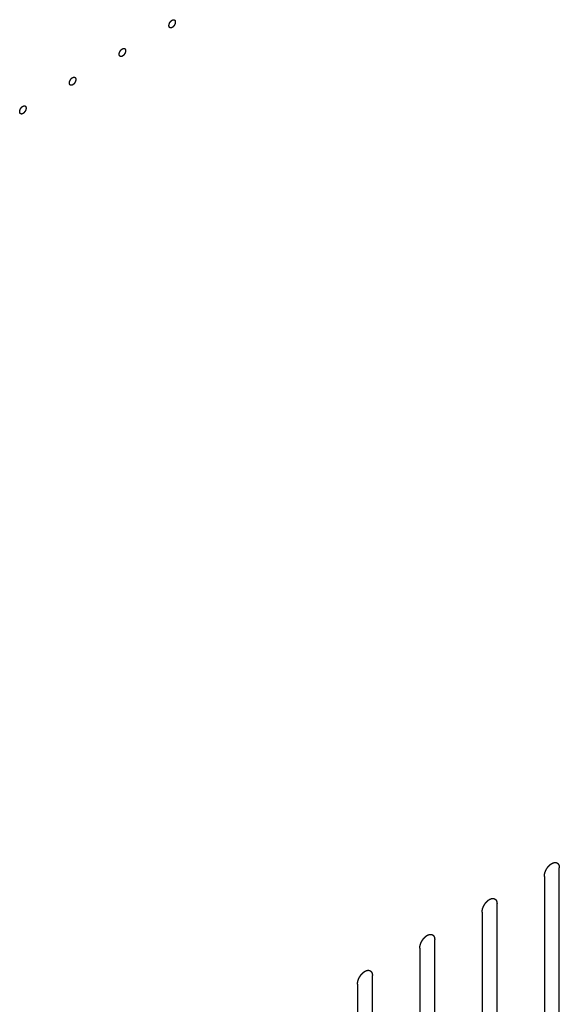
# Model space of a CAD drawing. Header units: inches. Extents: x 6 to 353, y 6 to 228.
# Tile 278 of 372: x 337.71 to 339.62, y 150.05 to 153.55. Entities that reach past the tile are written whole.
import ezdxf

# ---------------------------------------------------------------- set-up
doc = ezdxf.new("R2010")
doc.units = ezdxf.units.IN
doc.header["$LTSCALE"] = 19.946667
doc.header["$MEASUREMENT"] = 0
doc.linetypes.add('HIDDEN', pattern=[0.2, 0.1, -0.1])
doc.layers.add('08_ALL_COSMETICS', color=7, linetype='CONTINUOUS')

msp = doc.modelspace()

# ---------------------------------------------------------------- linework, layer by layer
at = {"layer": '08_ALL_COSMETICS', "color": 7, "linetype": 'HIDDEN'}
for p, q in [((339.624, 149.5753), (339.624, 150.5347)), ((339.5709, 150.5041), (339.5709, 149.5447)), ((339.4027, 149.4475), (339.4027, 150.4069)), ((339.3496, 150.3763), (339.3496, 149.4169)), ((339.1813, 149.3197), (339.1813, 150.2791)), ((339.1283, 150.2485), (339.1283, 149.2891)), ((338.96, 149.192), (338.96, 150.1514)), ((338.907, 150.1207), (338.907, 149.1613))]:
    msp.add_line(p, q, dxfattribs=at)
for points, knots in [([(338.2483, 153.5221), (338.2479, 153.5219), (338.2474, 153.5217), (338.2467, 153.5213), (338.2461, 153.521), (338.2456, 153.521), (338.245, 153.5208), (338.2446, 153.5207), (338.2443, 153.5207), (338.244, 153.5206), (338.2438, 153.5206), (338.2434, 153.5206), (338.243, 153.5206), (338.2426, 153.5206), (338.2423, 153.5207), (338.242, 153.5206), (338.2418, 153.5207), (338.2415, 153.5208), (338.2412, 153.521), (338.2408, 153.5211), (338.2405, 153.5212), (338.2403, 153.5213), (338.2401, 153.5214), (338.2399, 153.5216), (338.2396, 153.5219), (338.2393, 153.5221), (338.2391, 153.5223), (338.2389, 153.5224), (338.2388, 153.5227), (338.2386, 153.5229), (338.2384, 153.5233), (338.2382, 153.5236), (338.238, 153.5239), (338.2378, 153.5241), (338.2378, 153.5244), (338.2377, 153.5247), (338.2375, 153.5251), (338.2374, 153.5256), (338.2373, 153.5259), (338.2372, 153.5262), (338.2372, 153.5265), (338.2371, 153.5269), (338.2371, 153.5274), (338.2371, 153.528), (338.237, 153.5286), (338.2371, 153.5293), (338.2371, 153.53), (338.2372, 153.5306), (338.2372, 153.5313), (338.2374, 153.532), (338.2375, 153.5327), (338.2377, 153.5334), (338.2378, 153.5341), (338.2381, 153.5348), (338.2384, 153.5355), (338.2386, 153.5362), (338.2389, 153.5369), (338.2392, 153.5376), (338.2396, 153.5384), (338.24, 153.5391), (338.2403, 153.5398), (338.2407, 153.5404), (338.2412, 153.5411), (338.2416, 153.5417), (338.242, 153.5424), (338.2425, 153.543), (338.243, 153.5435), (338.2435, 153.5441), (338.2439, 153.5447), (338.2445, 153.5452), (338.245, 153.5457), (338.2455, 153.5462), (338.2461, 153.5467), (338.2466, 153.547), (338.2474, 153.5476), (338.2479, 153.548), (338.2483, 153.5482)], [0, 0, 0, 0, 0.03125, 0.046875, 0.0625, 0.078125, 0.09375, 0.109375, 0.117188, 0.125, 0.132812, 0.140625, 0.15625, 0.171875, 0.179688, 0.1875, 0.195312, 0.203125, 0.21875, 0.234375, 0.242188, 0.25, 0.257812, 0.265625, 0.28125, 0.296875, 0.304688, 0.3125, 0.320312, 0.328125, 0.34375, 0.359375, 0.367188, 0.375, 0.382812, 0.390625, 0.40625, 0.421875, 0.429688, 0.4375, 0.445312, 0.453125, 0.46875, 0.484375, 0.5, 0.515625, 0.53125, 0.546875, 0.5625, 0.578125, 0.59375, 0.609375, 0.625, 0.640625, 0.65625, 0.671875, 0.6875, 0.703125, 0.71875, 0.734375, 0.75, 0.765625, 0.78125, 0.796875, 0.8125, 0.828125, 0.84375, 0.859375, 0.875, 0.890625, 0.90625, 0.921875, 0.9375, 0.953125, 0.96875, 1, 1, 1, 1]), ([(338.2483, 153.5482), (338.2487, 153.5484), (338.2492, 153.5486), (338.25, 153.549), (338.2505, 153.5493), (338.251, 153.5493), (338.2516, 153.5495), (338.252, 153.5496), (338.2523, 153.5497), (338.2526, 153.5497), (338.2529, 153.5497), (338.2532, 153.5497), (338.2536, 153.5497), (338.254, 153.5497), (338.2543, 153.5497), (338.2546, 153.5497), (338.2548, 153.5496), (338.2551, 153.5495), (338.2554, 153.5493), (338.2558, 153.5492), (338.2561, 153.5491), (338.2563, 153.549), (338.2565, 153.5489), (338.2567, 153.5487), (338.257, 153.5484), (338.2573, 153.5482), (338.2575, 153.548), (338.2577, 153.5479), (338.2578, 153.5476), (338.258, 153.5474), (338.2582, 153.547), (338.2584, 153.5467), (338.2586, 153.5464), (338.2588, 153.5462), (338.2588, 153.5459), (338.2589, 153.5456), (338.2591, 153.5452), (338.2592, 153.5447), (338.2593, 153.5444), (338.2594, 153.5442), (338.2594, 153.5438), (338.2595, 153.5434), (338.2595, 153.5429), (338.2596, 153.5423), (338.2596, 153.5417), (338.2596, 153.541), (338.2595, 153.5404), (338.2594, 153.5397), (338.2594, 153.539), (338.2592, 153.5383), (338.2591, 153.5376), (338.2589, 153.5369), (338.2588, 153.5362), (338.2585, 153.5355), (338.2582, 153.5348), (338.258, 153.5341), (338.2578, 153.5334), (338.2574, 153.5327), (338.257, 153.5319), (338.2567, 153.5312), (338.2563, 153.5305), (338.2559, 153.5299), (338.2555, 153.5292), (338.255, 153.5286), (338.2546, 153.5279), (338.2541, 153.5274), (338.2536, 153.5268), (338.2531, 153.5262), (338.2527, 153.5256), (338.2521, 153.5251), (338.2516, 153.5246), (338.2511, 153.5241), (338.2505, 153.5236), (338.25, 153.5233), (338.2492, 153.5227), (338.2487, 153.5223), (338.2483, 153.5221)], [0, 0, 0, 0, 0.03125, 0.046875, 0.0625, 0.078125, 0.09375, 0.109375, 0.117188, 0.125, 0.132812, 0.140625, 0.15625, 0.171875, 0.179688, 0.1875, 0.195312, 0.203125, 0.21875, 0.234375, 0.242188, 0.25, 0.257812, 0.265625, 0.28125, 0.296875, 0.304688, 0.3125, 0.320312, 0.328125, 0.34375, 0.359375, 0.367188, 0.375, 0.382812, 0.390625, 0.40625, 0.421875, 0.429688, 0.4375, 0.445312, 0.453125, 0.46875, 0.484375, 0.5, 0.515625, 0.53125, 0.546875, 0.5625, 0.578125, 0.59375, 0.609375, 0.625, 0.640625, 0.65625, 0.671875, 0.6875, 0.703125, 0.71875, 0.734375, 0.75, 0.765625, 0.78125, 0.796875, 0.8125, 0.828125, 0.84375, 0.859375, 0.875, 0.890625, 0.90625, 0.921875, 0.9375, 0.953125, 0.96875, 1, 1, 1, 1]), ([(338.0715, 153.42), (338.0712, 153.4199), (338.0706, 153.4196), (338.0699, 153.4193), (338.0693, 153.419), (338.0688, 153.4189), (338.0683, 153.4188), (338.0678, 153.4187), (338.0675, 153.4186), (338.0672, 153.4185), (338.067, 153.4185), (338.0666, 153.4185), (338.0662, 153.4186), (338.0658, 153.4186), (338.0655, 153.4186), (338.0653, 153.4186), (338.0651, 153.4187), (338.0648, 153.4188), (338.0644, 153.4189), (338.064, 153.419), (338.0637, 153.4192), (338.0635, 153.4192), (338.0634, 153.4194), (338.0631, 153.4196), (338.0628, 153.4198), (338.0625, 153.4201), (338.0623, 153.4203), (338.0621, 153.4204), (338.062, 153.4206), (338.0618, 153.4209), (338.0616, 153.4212), (338.0614, 153.4216), (338.0612, 153.4218), (338.0611, 153.422), (338.061, 153.4223), (338.0609, 153.4226), (338.0608, 153.4231), (338.0606, 153.4235), (338.0605, 153.4239), (338.0604, 153.4241), (338.0604, 153.4244), (338.0604, 153.4248), (338.0603, 153.4253), (338.0603, 153.426), (338.0602, 153.4265), (338.0603, 153.4272), (338.0603, 153.4279), (338.0604, 153.4286), (338.0604, 153.4292), (338.0606, 153.4299), (338.0607, 153.4306), (338.0609, 153.4313), (338.061, 153.432), (338.0613, 153.4327), (338.0616, 153.4335), (338.0619, 153.4342), (338.0621, 153.4349), (338.0625, 153.4356), (338.0628, 153.4363), (338.0632, 153.437), (338.0635, 153.4377), (338.064, 153.4384), (338.0644, 153.439), (338.0648, 153.4397), (338.0652, 153.4403), (338.0657, 153.4409), (338.0662, 153.4415), (338.0667, 153.4421), (338.0672, 153.4427), (338.0677, 153.4431), (338.0682, 153.4436), (338.0688, 153.4441), (338.0693, 153.4446), (338.0699, 153.445), (338.0706, 153.4455), (338.0712, 153.4459), (338.0715, 153.4462)], [0, 0, 0, 0, 0.03125, 0.046875, 0.0625, 0.078125, 0.09375, 0.109375, 0.117188, 0.125, 0.132812, 0.140625, 0.15625, 0.171875, 0.179688, 0.1875, 0.195312, 0.203125, 0.21875, 0.234375, 0.242188, 0.25, 0.257812, 0.265625, 0.28125, 0.296875, 0.304688, 0.3125, 0.320312, 0.328125, 0.34375, 0.359375, 0.367188, 0.375, 0.382812, 0.390625, 0.40625, 0.421875, 0.429688, 0.4375, 0.445312, 0.453125, 0.46875, 0.484375, 0.5, 0.515625, 0.53125, 0.546875, 0.5625, 0.578125, 0.59375, 0.609375, 0.625, 0.640625, 0.65625, 0.671875, 0.6875, 0.703125, 0.71875, 0.734375, 0.75, 0.765625, 0.78125, 0.796875, 0.8125, 0.828125, 0.84375, 0.859375, 0.875, 0.890625, 0.90625, 0.921875, 0.9375, 0.953125, 0.96875, 1, 1, 1, 1]), ([(338.0715, 153.4462), (338.0719, 153.4463), (338.0724, 153.4466), (338.0732, 153.4469), (338.0737, 153.4472), (338.0743, 153.4473), (338.0748, 153.4474), (338.0752, 153.4475), (338.0756, 153.4476), (338.0758, 153.4477), (338.0761, 153.4476), (338.0764, 153.4476), (338.0768, 153.4476), (338.0772, 153.4476), (338.0775, 153.4476), (338.0778, 153.4476), (338.078, 153.4475), (338.0783, 153.4474), (338.0787, 153.4473), (338.079, 153.4471), (338.0793, 153.447), (338.0795, 153.447), (338.0797, 153.4468), (338.0799, 153.4466), (338.0802, 153.4464), (338.0805, 153.4461), (338.0808, 153.4459), (338.0809, 153.4458), (338.0811, 153.4456), (338.0812, 153.4453), (338.0814, 153.445), (338.0817, 153.4446), (338.0818, 153.4443), (338.082, 153.4442), (338.082, 153.4439), (338.0822, 153.4435), (338.0823, 153.4431), (338.0824, 153.4427), (338.0825, 153.4423), (338.0826, 153.4421), (338.0826, 153.4418), (338.0827, 153.4414), (338.0827, 153.4409), (338.0828, 153.4402), (338.0829, 153.4396), (338.0828, 153.439), (338.0827, 153.4383), (338.0827, 153.4376), (338.0827, 153.437), (338.0825, 153.4363), (338.0823, 153.4356), (338.0821, 153.4349), (338.082, 153.4342), (338.0817, 153.4334), (338.0815, 153.4327), (338.0812, 153.432), (338.081, 153.4313), (338.0806, 153.4306), (338.0802, 153.4299), (338.0799, 153.4292), (338.0795, 153.4285), (338.0791, 153.4278), (338.0787, 153.4272), (338.0782, 153.4265), (338.0778, 153.4258), (338.0773, 153.4253), (338.0769, 153.4247), (338.0764, 153.4241), (338.0759, 153.4235), (338.0753, 153.4231), (338.0748, 153.4226), (338.0743, 153.4221), (338.0738, 153.4215), (338.0732, 153.4212), (338.0725, 153.4207), (338.0719, 153.4203), (338.0715, 153.42)], [0, 0, 0, 0, 0.03125, 0.046875, 0.0625, 0.078125, 0.09375, 0.109375, 0.117188, 0.125, 0.132812, 0.140625, 0.15625, 0.171875, 0.179688, 0.1875, 0.195312, 0.203125, 0.21875, 0.234375, 0.242188, 0.25, 0.257812, 0.265625, 0.28125, 0.296875, 0.304688, 0.3125, 0.320312, 0.328125, 0.34375, 0.359375, 0.367188, 0.375, 0.382812, 0.390625, 0.40625, 0.421875, 0.429688, 0.4375, 0.445312, 0.453125, 0.46875, 0.484375, 0.5, 0.515625, 0.53125, 0.546875, 0.5625, 0.578125, 0.59375, 0.609375, 0.625, 0.640625, 0.65625, 0.671875, 0.6875, 0.703125, 0.71875, 0.734375, 0.75, 0.765625, 0.78125, 0.796875, 0.8125, 0.828125, 0.84375, 0.859375, 0.875, 0.890625, 0.90625, 0.921875, 0.9375, 0.953125, 0.96875, 1, 1, 1, 1]), ([(337.8948, 153.318), (337.8944, 153.3178), (337.8938, 153.3175), (337.8931, 153.3172), (337.8925, 153.3169), (337.892, 153.3168), (337.8915, 153.3167), (337.8911, 153.3166), (337.8907, 153.3165), (337.8904, 153.3164), (337.8902, 153.3165), (337.8899, 153.3165), (337.8895, 153.3165), (337.8891, 153.3165), (337.8887, 153.3165), (337.8885, 153.3165), (337.8883, 153.3166), (337.888, 153.3167), (337.8876, 153.3169), (337.8873, 153.317), (337.887, 153.3171), (337.8867, 153.3172), (337.8866, 153.3173), (337.8863, 153.3175), (337.8861, 153.3178), (337.8858, 153.318), (337.8855, 153.3182), (337.8853, 153.3183), (337.8852, 153.3185), (337.885, 153.3188), (337.8848, 153.3192), (337.8846, 153.3195), (337.8844, 153.3198), (337.8843, 153.32), (337.8842, 153.3202), (337.8841, 153.3206), (337.884, 153.321), (337.8838, 153.3214), (337.8837, 153.3218), (337.8836, 153.322), (337.8836, 153.3224), (337.8836, 153.3228), (337.8835, 153.3233), (337.8835, 153.3239), (337.8834, 153.3245), (337.8835, 153.3252), (337.8835, 153.3258), (337.8836, 153.3265), (337.8836, 153.3272), (337.8838, 153.3279), (337.884, 153.3286), (337.8841, 153.3293), (337.8843, 153.33), (337.8846, 153.3307), (337.8848, 153.3314), (337.8851, 153.3321), (337.8853, 153.3328), (337.8857, 153.3335), (337.886, 153.3342), (337.8864, 153.3349), (337.8867, 153.3357), (337.8872, 153.3363), (337.8876, 153.337), (337.888, 153.3376), (337.8884, 153.3383), (337.8889, 153.3388), (337.8894, 153.3394), (337.8899, 153.34), (337.8904, 153.3406), (337.8909, 153.3411), (337.8915, 153.3416), (337.892, 153.342), (337.8925, 153.3426), (337.8931, 153.3429), (337.8938, 153.3435), (337.8944, 153.3438), (337.8948, 153.3441)], [0, 0, 0, 0, 0.03125, 0.046875, 0.0625, 0.078125, 0.09375, 0.109375, 0.117188, 0.125, 0.132812, 0.140625, 0.15625, 0.171875, 0.179688, 0.1875, 0.195312, 0.203125, 0.21875, 0.234375, 0.242188, 0.25, 0.257812, 0.265625, 0.28125, 0.296875, 0.304688, 0.3125, 0.320312, 0.328125, 0.34375, 0.359375, 0.367188, 0.375, 0.382812, 0.390625, 0.40625, 0.421875, 0.429688, 0.4375, 0.445312, 0.453125, 0.46875, 0.484375, 0.5, 0.515625, 0.53125, 0.546875, 0.5625, 0.578125, 0.59375, 0.609375, 0.625, 0.640625, 0.65625, 0.671875, 0.6875, 0.703125, 0.71875, 0.734375, 0.75, 0.765625, 0.78125, 0.796875, 0.8125, 0.828125, 0.84375, 0.859375, 0.875, 0.890625, 0.90625, 0.921875, 0.9375, 0.953125, 0.96875, 1, 1, 1, 1]), ([(337.8948, 153.3441), (337.8951, 153.3443), (337.8957, 153.3445), (337.8964, 153.3448), (337.897, 153.3452), (337.8975, 153.3452), (337.898, 153.3454), (337.8984, 153.3455), (337.8988, 153.3455), (337.8991, 153.3456), (337.8993, 153.3456), (337.8996, 153.3456), (337.9, 153.3456), (337.9004, 153.3456), (337.9008, 153.3455), (337.901, 153.3455), (337.9012, 153.3454), (337.9015, 153.3453), (337.9019, 153.3452), (337.9022, 153.3451), (337.9025, 153.345), (337.9028, 153.3449), (337.9029, 153.3447), (337.9032, 153.3446), (337.9035, 153.3443), (337.9037, 153.3441), (337.904, 153.3439), (337.9042, 153.3437), (337.9043, 153.3435), (337.9045, 153.3432), (337.9047, 153.3429), (337.9049, 153.3426), (337.9051, 153.3423), (337.9052, 153.3421), (337.9053, 153.3418), (337.9054, 153.3415), (337.9055, 153.341), (337.9057, 153.3406), (337.9058, 153.3403), (337.9059, 153.34), (337.9059, 153.3397), (337.9059, 153.3393), (337.906, 153.3388), (337.906, 153.3382), (337.9061, 153.3376), (337.906, 153.3369), (337.906, 153.3362), (337.9059, 153.3356), (337.9059, 153.3349), (337.9057, 153.3342), (337.9055, 153.3335), (337.9054, 153.3328), (337.9052, 153.3321), (337.9049, 153.3314), (337.9047, 153.3307), (337.9044, 153.33), (337.9042, 153.3292), (337.9038, 153.3285), (337.9035, 153.3278), (337.9031, 153.3271), (337.9028, 153.3264), (337.9023, 153.3258), (337.9019, 153.3251), (337.9015, 153.3245), (337.9011, 153.3238), (337.9006, 153.3232), (337.9001, 153.3226), (337.8996, 153.3221), (337.8991, 153.3215), (337.8986, 153.321), (337.898, 153.3205), (337.8975, 153.32), (337.897, 153.3195), (337.8964, 153.3191), (337.8957, 153.3186), (337.8951, 153.3182), (337.8948, 153.318)], [0, 0, 0, 0, 0.03125, 0.046875, 0.0625, 0.078125, 0.09375, 0.109375, 0.117188, 0.125, 0.132812, 0.140625, 0.15625, 0.171875, 0.179688, 0.1875, 0.195312, 0.203125, 0.21875, 0.234375, 0.242188, 0.25, 0.257812, 0.265625, 0.28125, 0.296875, 0.304688, 0.3125, 0.320312, 0.328125, 0.34375, 0.359375, 0.367188, 0.375, 0.382812, 0.390625, 0.40625, 0.421875, 0.429688, 0.4375, 0.445312, 0.453125, 0.46875, 0.484375, 0.5, 0.515625, 0.53125, 0.546875, 0.5625, 0.578125, 0.59375, 0.609375, 0.625, 0.640625, 0.65625, 0.671875, 0.6875, 0.703125, 0.71875, 0.734375, 0.75, 0.765625, 0.78125, 0.796875, 0.8125, 0.828125, 0.84375, 0.859375, 0.875, 0.890625, 0.90625, 0.921875, 0.9375, 0.953125, 0.96875, 1, 1, 1, 1]), ([(337.718, 153.2159), (337.7176, 153.2157), (337.7171, 153.2155), (337.7163, 153.2152), (337.7158, 153.2148), (337.7153, 153.2148), (337.7147, 153.2146), (337.7143, 153.2145), (337.7139, 153.2145), (337.7137, 153.2144), (337.7134, 153.2144), (337.7131, 153.2144), (337.7127, 153.2144), (337.7123, 153.2144), (337.712, 153.2145), (337.7117, 153.2145), (337.7115, 153.2146), (337.7112, 153.2147), (337.7108, 153.2148), (337.7105, 153.2149), (337.7102, 153.215), (337.71, 153.2151), (337.7098, 153.2153), (337.7096, 153.2154), (337.7093, 153.2157), (337.709, 153.2159), (337.7088, 153.2161), (337.7086, 153.2163), (337.7084, 153.2165), (337.7083, 153.2168), (337.7081, 153.2171), (337.7078, 153.2174), (337.7077, 153.2177), (337.7075, 153.2179), (337.7075, 153.2182), (337.7073, 153.2185), (337.7072, 153.219), (337.7071, 153.2194), (337.707, 153.2197), (337.7069, 153.22), (337.7069, 153.2203), (337.7068, 153.2207), (337.7068, 153.2212), (337.7067, 153.2218), (337.7066, 153.2224), (337.7067, 153.2231), (337.7068, 153.2238), (337.7068, 153.2244), (337.7068, 153.2251), (337.707, 153.2258), (337.7072, 153.2265), (337.7074, 153.2272), (337.7075, 153.2279), (337.7078, 153.2286), (337.708, 153.2293), (337.7083, 153.23), (337.7085, 153.2308), (337.7089, 153.2315), (337.7093, 153.2322), (337.7096, 153.2329), (337.71, 153.2336), (337.7104, 153.2342), (337.7108, 153.2349), (337.7113, 153.2355), (337.7117, 153.2362), (337.7122, 153.2368), (337.7127, 153.2374), (337.7131, 153.2379), (337.7136, 153.2385), (337.7142, 153.239), (337.7147, 153.2395), (337.7152, 153.24), (337.7157, 153.2405), (337.7163, 153.2409), (337.717, 153.2414), (337.7176, 153.2418), (337.718, 153.242)], [0, 0, 0, 0, 0.03125, 0.046875, 0.0625, 0.078125, 0.09375, 0.109375, 0.117188, 0.125, 0.132812, 0.140625, 0.15625, 0.171875, 0.179688, 0.1875, 0.195312, 0.203125, 0.21875, 0.234375, 0.242188, 0.25, 0.257812, 0.265625, 0.28125, 0.296875, 0.304688, 0.3125, 0.320312, 0.328125, 0.34375, 0.359375, 0.367188, 0.375, 0.382812, 0.390625, 0.40625, 0.421875, 0.429688, 0.4375, 0.445312, 0.453125, 0.46875, 0.484375, 0.5, 0.515625, 0.53125, 0.546875, 0.5625, 0.578125, 0.59375, 0.609375, 0.625, 0.640625, 0.65625, 0.671875, 0.6875, 0.703125, 0.71875, 0.734375, 0.75, 0.765625, 0.78125, 0.796875, 0.8125, 0.828125, 0.84375, 0.859375, 0.875, 0.890625, 0.90625, 0.921875, 0.9375, 0.953125, 0.96875, 1, 1, 1, 1]), ([(337.718, 153.242), (337.7183, 153.2422), (337.7189, 153.2425), (337.7196, 153.2428), (337.7202, 153.2431), (337.7207, 153.2432), (337.7212, 153.2433), (337.7217, 153.2434), (337.722, 153.2435), (337.7223, 153.2436), (337.7225, 153.2435), (337.7229, 153.2435), (337.7233, 153.2435), (337.7237, 153.2435), (337.724, 153.2435), (337.7242, 153.2435), (337.7245, 153.2434), (337.7247, 153.2433), (337.7251, 153.2431), (337.7255, 153.243), (337.7258, 153.2429), (337.726, 153.2428), (337.7261, 153.2427), (337.7264, 153.2425), (337.7267, 153.2422), (337.727, 153.242), (337.7272, 153.2418), (337.7274, 153.2417), (337.7275, 153.2415), (337.7277, 153.2412), (337.7279, 153.2408), (337.7281, 153.2405), (337.7283, 153.2402), (337.7284, 153.24), (337.7285, 153.2398), (337.7286, 153.2394), (337.7287, 153.239), (337.7289, 153.2386), (337.729, 153.2382), (337.7291, 153.238), (337.7291, 153.2376), (337.7291, 153.2372), (337.7292, 153.2367), (337.7292, 153.2361), (337.7293, 153.2355), (337.7292, 153.2348), (337.7292, 153.2342), (337.7291, 153.2335), (337.7291, 153.2329), (337.7289, 153.2321), (337.7288, 153.2314), (337.7286, 153.2307), (337.7285, 153.23), (337.7282, 153.2293), (337.7279, 153.2286), (337.7277, 153.2279), (337.7274, 153.2272), (337.727, 153.2265), (337.7267, 153.2258), (337.7263, 153.2251), (337.726, 153.2243), (337.7255, 153.2237), (337.7251, 153.223), (337.7247, 153.2224), (337.7243, 153.2217), (337.7238, 153.2212), (337.7233, 153.2206), (337.7228, 153.22), (337.7223, 153.2194), (337.7218, 153.2189), (337.7213, 153.2184), (337.7207, 153.218), (337.7202, 153.2174), (337.7197, 153.2171), (337.7189, 153.2165), (337.7183, 153.2162), (337.718, 153.2159)], [0, 0, 0, 0, 0.03125, 0.046875, 0.0625, 0.078125, 0.09375, 0.109375, 0.117188, 0.125, 0.132812, 0.140625, 0.15625, 0.171875, 0.179688, 0.1875, 0.195312, 0.203125, 0.21875, 0.234375, 0.242188, 0.25, 0.257812, 0.265625, 0.28125, 0.296875, 0.304688, 0.3125, 0.320312, 0.328125, 0.34375, 0.359375, 0.367188, 0.375, 0.382812, 0.390625, 0.40625, 0.421875, 0.429688, 0.4375, 0.445312, 0.453125, 0.46875, 0.484375, 0.5, 0.515625, 0.53125, 0.546875, 0.5625, 0.578125, 0.59375, 0.609375, 0.625, 0.640625, 0.65625, 0.671875, 0.6875, 0.703125, 0.71875, 0.734375, 0.75, 0.765625, 0.78125, 0.796875, 0.8125, 0.828125, 0.84375, 0.859375, 0.875, 0.890625, 0.90625, 0.921875, 0.9375, 0.953125, 0.96875, 1, 1, 1, 1]), ([(339.5709, 150.5041), (339.571, 150.5051), (339.5712, 150.5067), (339.5713, 150.5085), (339.5714, 150.5095), (339.5714, 150.5103), (339.5716, 150.5111), (339.5719, 150.5122), (339.5722, 150.5136), (339.5725, 150.515), (339.5728, 150.5161), (339.5729, 150.5169), (339.5733, 150.5177), (339.5736, 150.5188), (339.5742, 150.5202), (339.5747, 150.5216), (339.5751, 150.5227), (339.5753, 150.5236), (339.5758, 150.5244), (339.5763, 150.5255), (339.577, 150.5269), (339.5777, 150.5283), (339.5783, 150.5294), (339.5787, 150.5302), (339.5792, 150.531), (339.5799, 150.532), (339.5807, 150.5333), (339.5815, 150.5345), (339.5822, 150.5355), (339.5827, 150.5363), (339.5833, 150.537), (339.584, 150.5379), (339.585, 150.539), (339.5859, 150.5402), (339.5867, 150.5411), (339.5873, 150.5418), (339.5879, 150.5423), (339.5887, 150.5431), (339.5897, 150.5441), (339.5908, 150.545), (339.5916, 150.5458), (339.5922, 150.5464), (339.5929, 150.5468), (339.5937, 150.5474), (339.5948, 150.5482), (339.5959, 150.5489), (339.5967, 150.5495), (339.5971, 150.5498), (339.5975, 150.55), (339.5978, 150.5502), (339.5982, 150.5504), (339.599, 150.5507), (339.6, 150.5512), (339.6011, 150.5517), (339.6019, 150.5521), (339.6023, 150.5522), (339.6026, 150.5524), (339.6029, 150.5525), (339.6033, 150.5526), (339.6041, 150.5527), (339.6051, 150.553), (339.6061, 150.5532), (339.6068, 150.5534), (339.6073, 150.5535), (339.6076, 150.5536), (339.6078, 150.5535), (339.6082, 150.5535), (339.6089, 150.5535), (339.6098, 150.5534), (339.6108, 150.5534), (339.6115, 150.5534), (339.6118, 150.5534), (339.6121, 150.5534), (339.6124, 150.5533), (339.6127, 150.5531), (339.6133, 150.5529), (339.6142, 150.5526), (339.615, 150.5523), (339.6156, 150.5521), (339.6159, 150.552), (339.6162, 150.5519), (339.6164, 150.5517), (339.6167, 150.5515), (339.6172, 150.5511), (339.6179, 150.5505), (339.6185, 150.5499), (339.619, 150.5495), (339.6193, 150.5493), (339.6195, 150.5492), (339.6196, 150.5489), (339.6199, 150.5486), (339.6202, 150.548), (339.6207, 150.5472), (339.6212, 150.5464), (339.6216, 150.5459), (339.6218, 150.5455), (339.622, 150.5453), (339.622, 150.545), (339.6222, 150.5446), (339.6224, 150.5439), (339.6227, 150.5429), (339.623, 150.5419), (339.6232, 150.5412), (339.6234, 150.5407), (339.6235, 150.5405), (339.6235, 150.5401), (339.6235, 150.5396), (339.6236, 150.5388), (339.6237, 150.5376), (339.6238, 150.5361), (339.6239, 150.5352), (339.624, 150.5347)], [0, 0, 0, 0, 0.03125, 0.046875, 0.054688, 0.0625, 0.070312, 0.078125, 0.09375, 0.109375, 0.117188, 0.125, 0.132812, 0.140625, 0.15625, 0.171875, 0.179688, 0.1875, 0.195312, 0.203125, 0.21875, 0.234375, 0.242188, 0.25, 0.257812, 0.265625, 0.28125, 0.296875, 0.304688, 0.3125, 0.320312, 0.328125, 0.34375, 0.359375, 0.367188, 0.375, 0.382812, 0.390625, 0.40625, 0.421875, 0.429688, 0.4375, 0.445312, 0.453125, 0.46875, 0.484375, 0.492188, 0.496094, 0.5, 0.503906, 0.507812, 0.515625, 0.53125, 0.546875, 0.554688, 0.558594, 0.5625, 0.566406, 0.570312, 0.578125, 0.59375, 0.609375, 0.617188, 0.621094, 0.625, 0.628906, 0.632812, 0.640625, 0.65625, 0.671875, 0.679688, 0.683594, 0.6875, 0.691406, 0.695312, 0.703125, 0.71875, 0.734375, 0.742188, 0.746094, 0.75, 0.753906, 0.757812, 0.765625, 0.78125, 0.796875, 0.804688, 0.808594, 0.8125, 0.816406, 0.820312, 0.828125, 0.84375, 0.859375, 0.867188, 0.871094, 0.875, 0.878906, 0.882812, 0.890625, 0.90625, 0.921875, 0.929688, 0.933594, 0.9375, 0.941406, 0.945312, 0.953125, 0.96875, 0.984375, 1, 1, 1, 1]), ([(339.3496, 150.3763), (339.3497, 150.3773), (339.3498, 150.3789), (339.35, 150.3807), (339.3501, 150.3818), (339.3501, 150.3825), (339.3503, 150.3834), (339.3506, 150.3845), (339.3509, 150.3858), (339.3512, 150.3872), (339.3514, 150.3883), (339.3516, 150.3891), (339.3519, 150.39), (339.3523, 150.3911), (339.3528, 150.3925), (339.3533, 150.3939), (339.3538, 150.395), (339.354, 150.3958), (339.3545, 150.3966), (339.355, 150.3977), (339.3557, 150.3991), (339.3564, 150.4005), (339.357, 150.4016), (339.3574, 150.4025), (339.3579, 150.4032), (339.3585, 150.4042), (339.3594, 150.4055), (339.3602, 150.4068), (339.3609, 150.4078), (339.3614, 150.4086), (339.362, 150.4092), (339.3627, 150.4101), (339.3637, 150.4113), (339.3646, 150.4124), (339.3654, 150.4133), (339.3659, 150.414), (339.3666, 150.4146), (339.3674, 150.4153), (339.3684, 150.4163), (339.3694, 150.4173), (339.3703, 150.418), (339.3709, 150.4186), (339.3716, 150.419), (339.3724, 150.4197), (339.3735, 150.4204), (339.3746, 150.4212), (339.3754, 150.4217), (339.3758, 150.422), (339.3761, 150.4222), (339.3765, 150.4224), (339.3769, 150.4226), (339.3776, 150.4229), (339.3787, 150.4234), (339.3798, 150.4239), (339.3805, 150.4243), (339.381, 150.4245), (339.3813, 150.4246), (339.3816, 150.4247), (339.382, 150.4248), (339.3827, 150.4249), (339.3838, 150.4252), (339.3848, 150.4254), (339.3855, 150.4256), (339.3859, 150.4257), (339.3862, 150.4258), (339.3865, 150.4257), (339.3869, 150.4257), (339.3876, 150.4257), (339.3885, 150.4257), (339.3895, 150.4256), (339.3901, 150.4256), (339.3905, 150.4256), (339.3908, 150.4256), (339.3911, 150.4255), (339.3914, 150.4254), (339.392, 150.4251), (339.3928, 150.4248), (339.3937, 150.4245), (339.3943, 150.4243), (339.3946, 150.4242), (339.3949, 150.4241), (339.3951, 150.4239), (339.3954, 150.4237), (339.3958, 150.4233), (339.3965, 150.4227), (339.3972, 150.4222), (339.3977, 150.4218), (339.398, 150.4215), (339.3982, 150.4214), (339.3983, 150.4211), (339.3985, 150.4208), (339.3989, 150.4202), (339.3994, 150.4194), (339.3999, 150.4186), (339.4003, 150.4181), (339.4005, 150.4177), (339.4006, 150.4175), (339.4007, 150.4172), (339.4008, 150.4168), (339.4011, 150.4161), (339.4014, 150.4151), (339.4017, 150.4141), (339.4019, 150.4134), (339.402, 150.413), (339.4021, 150.4127), (339.4022, 150.4123), (339.4022, 150.4118), (339.4023, 150.411), (339.4024, 150.4098), (339.4025, 150.4084), (339.4026, 150.4074), (339.4027, 150.4069)], [0, 0, 0, 0, 0.03125, 0.046875, 0.054688, 0.0625, 0.070312, 0.078125, 0.09375, 0.109375, 0.117188, 0.125, 0.132812, 0.140625, 0.15625, 0.171875, 0.179688, 0.1875, 0.195312, 0.203125, 0.21875, 0.234375, 0.242188, 0.25, 0.257812, 0.265625, 0.28125, 0.296875, 0.304688, 0.3125, 0.320312, 0.328125, 0.34375, 0.359375, 0.367188, 0.375, 0.382812, 0.390625, 0.40625, 0.421875, 0.429688, 0.4375, 0.445312, 0.453125, 0.46875, 0.484375, 0.492188, 0.496094, 0.5, 0.503906, 0.507812, 0.515625, 0.53125, 0.546875, 0.554688, 0.558594, 0.5625, 0.566406, 0.570312, 0.578125, 0.59375, 0.609375, 0.617188, 0.621094, 0.625, 0.628906, 0.632812, 0.640625, 0.65625, 0.671875, 0.679688, 0.683594, 0.6875, 0.691406, 0.695312, 0.703125, 0.71875, 0.734375, 0.742188, 0.746094, 0.75, 0.753906, 0.757812, 0.765625, 0.78125, 0.796875, 0.804688, 0.808594, 0.8125, 0.816406, 0.820312, 0.828125, 0.84375, 0.859375, 0.867188, 0.871094, 0.875, 0.878906, 0.882812, 0.890625, 0.90625, 0.921875, 0.929688, 0.933594, 0.9375, 0.941406, 0.945312, 0.953125, 0.96875, 0.984375, 1, 1, 1, 1]), ([(339.1283, 150.2485), (339.1284, 150.2496), (339.1285, 150.2511), (339.1286, 150.2529), (339.1287, 150.254), (339.1288, 150.2547), (339.129, 150.2556), (339.1292, 150.2567), (339.1296, 150.258), (339.1299, 150.2594), (339.1301, 150.2605), (339.1303, 150.2613), (339.1306, 150.2622), (339.131, 150.2633), (339.1315, 150.2647), (339.132, 150.2661), (339.1324, 150.2672), (339.1327, 150.268), (339.1332, 150.2688), (339.1337, 150.27), (339.1344, 150.2713), (339.1351, 150.2727), (339.1357, 150.2738), (339.136, 150.2747), (339.1366, 150.2754), (339.1372, 150.2764), (339.1381, 150.2777), (339.1389, 150.279), (339.1396, 150.28), (339.14, 150.2808), (339.1406, 150.2814), (339.1414, 150.2823), (339.1423, 150.2835), (339.1433, 150.2846), (339.1441, 150.2855), (339.1446, 150.2862), (339.1452, 150.2868), (339.1461, 150.2876), (339.1471, 150.2885), (339.1481, 150.2895), (339.149, 150.2902), (339.1496, 150.2909), (339.1502, 150.2913), (339.1511, 150.2919), (339.1522, 150.2926), (339.1533, 150.2934), (339.154, 150.2939), (339.1545, 150.2942), (339.1548, 150.2945), (339.1551, 150.2946), (339.1556, 150.2948), (339.1563, 150.2951), (339.1574, 150.2956), (339.1585, 150.2961), (339.1592, 150.2965), (339.1596, 150.2967), (339.16, 150.2969), (339.1603, 150.2969), (339.1607, 150.297), (339.1614, 150.2972), (339.1624, 150.2974), (339.1635, 150.2976), (339.1642, 150.2978), (339.1646, 150.2979), (339.1649, 150.298), (339.1652, 150.298), (339.1656, 150.2979), (339.1662, 150.2979), (339.1672, 150.2979), (339.1682, 150.2978), (339.1688, 150.2978), (339.1692, 150.2978), (339.1695, 150.2978), (339.1697, 150.2977), (339.1701, 150.2976), (339.1707, 150.2974), (339.1715, 150.2971), (339.1724, 150.2967), (339.173, 150.2965), (339.1733, 150.2964), (339.1736, 150.2963), (339.1738, 150.2961), (339.174, 150.2959), (339.1745, 150.2955), (339.1752, 150.2949), (339.1759, 150.2944), (339.1764, 150.294), (339.1766, 150.2937), (339.1769, 150.2936), (339.177, 150.2933), (339.1772, 150.293), (339.1776, 150.2925), (339.1781, 150.2917), (339.1786, 150.2908), (339.1789, 150.2903), (339.1791, 150.29), (339.1793, 150.2897), (339.1794, 150.2894), (339.1795, 150.289), (339.1797, 150.2883), (339.18, 150.2873), (339.1804, 150.2863), (339.1806, 150.2856), (339.1807, 150.2852), (339.1808, 150.2849), (339.1808, 150.2845), (339.1809, 150.284), (339.181, 150.2832), (339.1811, 150.282), (339.1812, 150.2806), (339.1813, 150.2796), (339.1813, 150.2791)], [0, 0, 0, 0, 0.03125, 0.046875, 0.054688, 0.0625, 0.070312, 0.078125, 0.09375, 0.109375, 0.117188, 0.125, 0.132812, 0.140625, 0.15625, 0.171875, 0.179688, 0.1875, 0.195312, 0.203125, 0.21875, 0.234375, 0.242188, 0.25, 0.257812, 0.265625, 0.28125, 0.296875, 0.304688, 0.3125, 0.320312, 0.328125, 0.34375, 0.359375, 0.367188, 0.375, 0.382812, 0.390625, 0.40625, 0.421875, 0.429688, 0.4375, 0.445312, 0.453125, 0.46875, 0.484375, 0.492188, 0.496094, 0.5, 0.503906, 0.507812, 0.515625, 0.53125, 0.546875, 0.554688, 0.558594, 0.5625, 0.566406, 0.570312, 0.578125, 0.59375, 0.609375, 0.617188, 0.621094, 0.625, 0.628906, 0.632812, 0.640625, 0.65625, 0.671875, 0.679688, 0.683594, 0.6875, 0.691406, 0.695312, 0.703125, 0.71875, 0.734375, 0.742188, 0.746094, 0.75, 0.753906, 0.757812, 0.765625, 0.78125, 0.796875, 0.804688, 0.808594, 0.8125, 0.816406, 0.820312, 0.828125, 0.84375, 0.859375, 0.867188, 0.871094, 0.875, 0.878906, 0.882812, 0.890625, 0.90625, 0.921875, 0.929688, 0.933594, 0.9375, 0.941406, 0.945312, 0.953125, 0.96875, 0.984375, 1, 1, 1, 1]), ([(338.907, 150.1207), (338.9071, 150.1218), (338.9072, 150.1233), (338.9073, 150.1252), (338.9074, 150.1262), (338.9074, 150.127), (338.9077, 150.1278), (338.9079, 150.1289), (338.9082, 150.1303), (338.9085, 150.1316), (338.9088, 150.1327), (338.9089, 150.1336), (338.9093, 150.1344), (338.9097, 150.1355), (338.9102, 150.1369), (338.9107, 150.1383), (338.9111, 150.1394), (338.9114, 150.1402), (338.9118, 150.1411), (338.9124, 150.1422), (338.9131, 150.1436), (338.9138, 150.1449), (338.9143, 150.146), (338.9147, 150.1469), (338.9152, 150.1476), (338.9159, 150.1487), (338.9167, 150.1499), (338.9176, 150.1512), (338.9182, 150.1522), (338.9187, 150.153), (338.9193, 150.1536), (338.9201, 150.1546), (338.921, 150.1557), (338.922, 150.1568), (338.9227, 150.1577), (338.9233, 150.1585), (338.9239, 150.159), (338.9247, 150.1598), (338.9258, 150.1607), (338.9268, 150.1617), (338.9276, 150.1625), (338.9282, 150.1631), (338.9289, 150.1635), (338.9298, 150.1641), (338.9309, 150.1648), (338.932, 150.1656), (338.9327, 150.1661), (338.9332, 150.1664), (338.9335, 150.1667), (338.9338, 150.1668), (338.9342, 150.167), (338.935, 150.1674), (338.9361, 150.1679), (338.9371, 150.1684), (338.9379, 150.1687), (338.9383, 150.1689), (338.9386, 150.1691), (338.9389, 150.1691), (338.9394, 150.1692), (338.9401, 150.1694), (338.9411, 150.1696), (338.9421, 150.1699), (338.9429, 150.17), (338.9433, 150.1701), (338.9436, 150.1702), (338.9439, 150.1702), (338.9443, 150.1702), (338.9449, 150.1701), (338.9459, 150.1701), (338.9468, 150.1701), (338.9475, 150.17), (338.9479, 150.17), (338.9482, 150.17), (338.9484, 150.1699), (338.9488, 150.1698), (338.9493, 150.1696), (338.9502, 150.1693), (338.951, 150.169), (338.9516, 150.1687), (338.952, 150.1686), (338.9523, 150.1685), (338.9524, 150.1683), (338.9527, 150.1681), (338.9532, 150.1677), (338.9539, 150.1672), (338.9546, 150.1666), (338.955, 150.1662), (338.9553, 150.166), (338.9555, 150.1658), (338.9557, 150.1656), (338.9559, 150.1652), (338.9562, 150.1647), (338.9567, 150.1639), (338.9573, 150.1631), (338.9576, 150.1625), (338.9578, 150.1622), (338.958, 150.162), (338.9581, 150.1616), (338.9582, 150.1612), (338.9584, 150.1605), (338.9587, 150.1595), (338.959, 150.1585), (338.9593, 150.1578), (338.9594, 150.1574), (338.9595, 150.1571), (338.9595, 150.1567), (338.9596, 150.1563), (338.9596, 150.1554), (338.9597, 150.1542), (338.9599, 150.1528), (338.96, 150.1518), (338.96, 150.1514)], [0, 0, 0, 0, 0.03125, 0.046875, 0.054688, 0.0625, 0.070312, 0.078125, 0.09375, 0.109375, 0.117188, 0.125, 0.132812, 0.140625, 0.15625, 0.171875, 0.179688, 0.1875, 0.195312, 0.203125, 0.21875, 0.234375, 0.242188, 0.25, 0.257812, 0.265625, 0.28125, 0.296875, 0.304688, 0.3125, 0.320312, 0.328125, 0.34375, 0.359375, 0.367188, 0.375, 0.382812, 0.390625, 0.40625, 0.421875, 0.429688, 0.4375, 0.445312, 0.453125, 0.46875, 0.484375, 0.492188, 0.496094, 0.5, 0.503906, 0.507812, 0.515625, 0.53125, 0.546875, 0.554688, 0.558594, 0.5625, 0.566406, 0.570312, 0.578125, 0.59375, 0.609375, 0.617188, 0.621094, 0.625, 0.628906, 0.632812, 0.640625, 0.65625, 0.671875, 0.679688, 0.683594, 0.6875, 0.691406, 0.695312, 0.703125, 0.71875, 0.734375, 0.742188, 0.746094, 0.75, 0.753906, 0.757812, 0.765625, 0.78125, 0.796875, 0.804688, 0.808594, 0.8125, 0.816406, 0.820312, 0.828125, 0.84375, 0.859375, 0.867188, 0.871094, 0.875, 0.878906, 0.882812, 0.890625, 0.90625, 0.921875, 0.929688, 0.933594, 0.9375, 0.941406, 0.945312, 0.953125, 0.96875, 0.984375, 1, 1, 1, 1])]:
    msp.add_open_spline(points, degree=3, knots=knots, dxfattribs=at)

doc.saveas('drawing.dxf')
